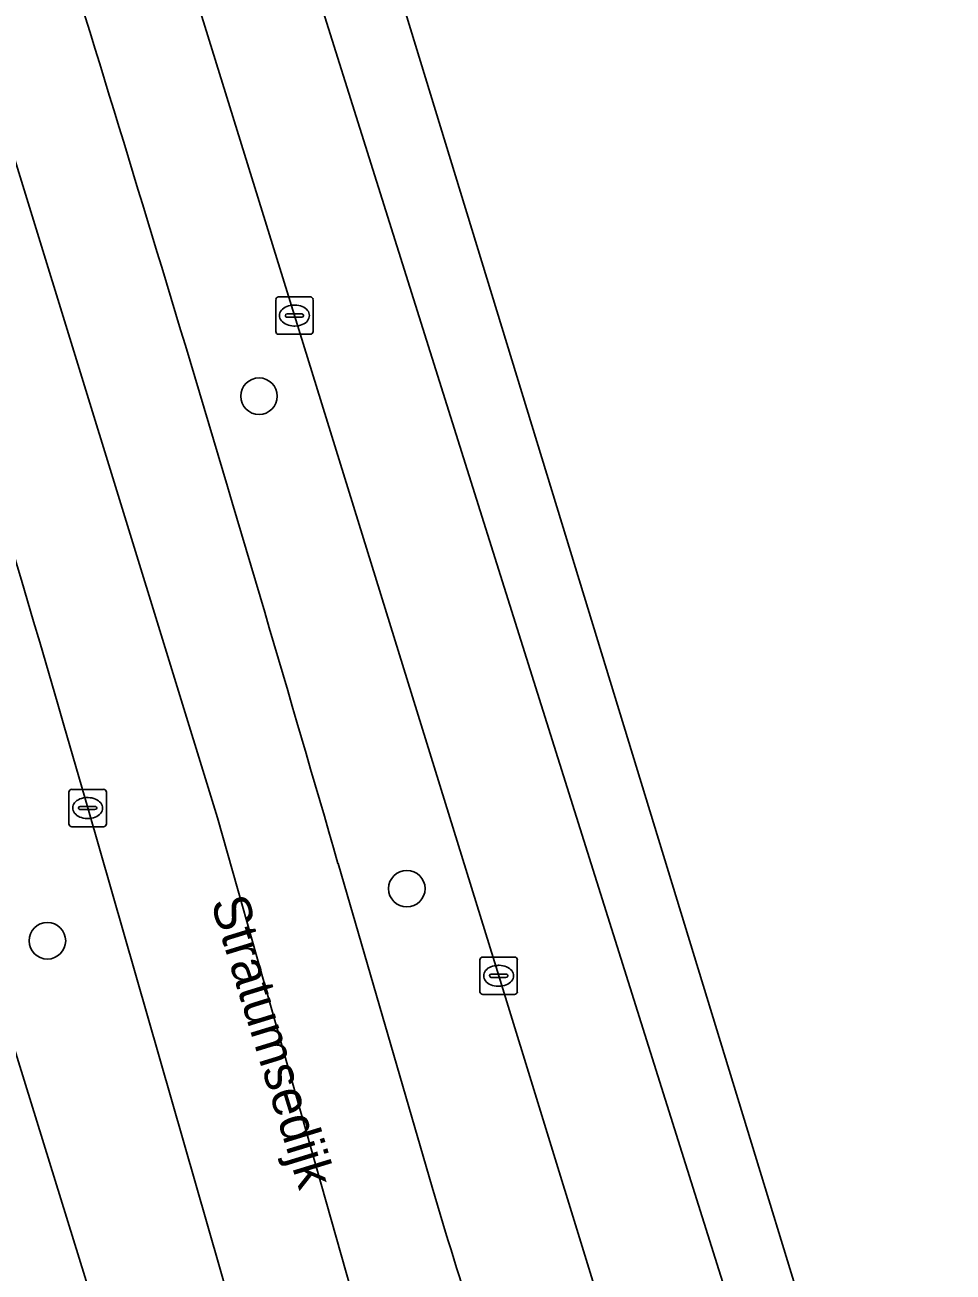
# Model space of a CAD drawing. Extents: x 161347 to 161881, y 382161 to 382804.
# Drawn here: x 161825.73 to 161850.58, y 382437.92 to 382471.33 of the extents above; entities that cross this region are included whole.
import ezdxf

# ---------------------------------------------------------------- set-up
doc = ezdxf.new("R2010")
doc.units = 0
for name, color, linetype in [('IMGEO_Berm_groen', 7, 'Continuous'), ('IMGEO_Boom', 7, 'Continuous'), ('IMGEO_Fietspad_gesloten', 7, 'Continuous'), ('IMGEO_Kolk', 7, 'Continuous'), ('IMGEO_Openbare_ruimte_label', 7, 'Continuous'), ('IMGEO_OVBaan_gesloten', 7, 'Continuous'), ('IMGEO_Rijbaan_lokaal_gesloten', 7, 'Continuous')]:
    doc.layers.add(name, color=color, linetype=linetype)

msp = doc.modelspace()

# ---------------------------------------------------------------- linework, layer by layer
at = {"layer": 'IMGEO_Berm_groen'}
for points in [[(161838.414, 382445.861), (161832.947, 382463.543), (161827.474, 382481.211), (161827.11, 382482.403), (161824.596, 382490.14), (161822.084, 382497.878), (161821.393, 382500), (161816.691, 382513.676), (161816.31, 382514.849), (161810.342, 382531.777), (161809.081, 382535.415), (161806.297, 382534.364), (161814.219, 382511.898), (161817.462, 382502.267), (161818.198, 382499.999), (161826.049, 382475.724)], [(161816.538, 382485.73), (161816.438, 382486.046), (161812.938, 382484.988), (161813.38, 382482.94), (161846.821, 382374.705), (161847.897, 382374.98), (161846.817, 382379.086), (161842.177, 382396.931), (161837.483, 382414.824), (161836.135, 382419.846)], [(161832.555, 382432.434), (161827.411, 382450.354)], [(161834.112, 382448.87), (161836.635, 382440.197)], [(161867.15, 382344.369), (161863.03, 382359.905), (161858.62, 382376.824), (161853.632, 382395.674), (161853.29, 382396.854), (161849.368, 382410.334), (161848.992, 382411.495), (161838.414, 382445.861)]]:
    msp.add_lwpolyline(points, dxfattribs=at)
for centre, radius, start, end in [((160550.664, 382078.148), 1335.916, 16.111278, 17.31383), ((161165.748, 382261.058), 688.209, 15.965336, 17.505535), ((161927.279, 382466.393), 94.353, 196.11939, 200.98571)]:
    msp.add_arc(centre, radius, start, end, dxfattribs=at)
at = {"layer": 'IMGEO_Boom'}
for centre in [(161831.997, 382461.383), (161835.954, 382448.193), (161826.331, 382446.797)]:
    msp.add_circle(centre, 0.489, dxfattribs=at)
at = {"layer": 'IMGEO_Fietspad_gesloten'}
msp.add_lwpolyline([(161849.671, 382365.417), (161846.821, 382374.705), (161813.38, 382482.94), (161812.938, 382484.988)], dxfattribs=at)
at = {"layer": 'IMGEO_Kolk'}
for p, q in [((161832.445, 382463.116), (161832.445, 382463.968)), ((161832.52, 382464.042), (161833.372, 382464.042)), ((161833.446, 382463.968), (161833.446, 382463.116)), ((161832.747, 382463.585), (161833.145, 382463.585)), ((161832.933, 382463.822), (161832.958, 382463.822)), ((161832.704, 382463.536), (161832.704, 382463.548)), ((161833.142, 382463.499), (161832.744, 382463.499)), ((161832.956, 382463.262), (161832.931, 382463.262)), ((161833.188, 382463.548), (161833.188, 382463.536)), ((161833.372, 382463.042), (161832.52, 382463.042)), ((161826.908, 382449.927), (161826.908, 382450.779)), ((161826.983, 382450.853), (161827.835, 382450.853)), ((161827.396, 382450.633), (161827.421, 382450.633)), ((161827.909, 382450.779), (161827.909, 382449.927)), ((161827.167, 382450.347), (161827.167, 382450.359)), ((161827.605, 382450.31), (161827.207, 382450.31)), ((161827.21, 382450.396), (161827.608, 382450.396)), ((161827.651, 382450.359), (161827.651, 382450.347)), ((161827.419, 382450.073), (161827.394, 382450.073)), ((161827.835, 382449.853), (161826.983, 382449.853)), ((161837.912, 382445.434), (161837.912, 382446.286)), ((161837.987, 382446.36), (161838.839, 382446.36)), ((161838.913, 382446.286), (161838.913, 382445.434)), ((161838.171, 382445.854), (161838.171, 382445.866)), ((161838.214, 382445.903), (161838.612, 382445.903)), ((161838.4, 382446.14), (161838.425, 382446.14)), ((161838.655, 382445.866), (161838.655, 382445.854)), ((161838.609, 382445.817), (161838.211, 382445.817)), ((161838.423, 382445.58), (161838.398, 382445.58)), ((161838.839, 382445.36), (161837.987, 382445.36))]:
    msp.add_line(p, q, dxfattribs=at)
for points in [[(161832.445, 382463.116), (161832.445, 382463.968)], [(161832.52, 382464.042), (161833.372, 382464.042)], [(161833.446, 382463.968), (161833.446, 382463.116)], [(161833.372, 382463.042), (161832.52, 382463.042)], [(161826.908, 382449.927), (161826.908, 382450.779)], [(161826.983, 382450.853), (161827.835, 382450.853)], [(161827.909, 382450.779), (161827.909, 382449.927)], [(161827.835, 382449.853), (161826.983, 382449.853)], [(161837.912, 382445.434), (161837.912, 382446.286)], [(161837.987, 382446.36), (161838.839, 382446.36)], [(161838.913, 382446.286), (161838.913, 382445.434)], [(161838.839, 382445.36), (161837.987, 382445.36)]]:
    msp.add_lwpolyline(points, dxfattribs=at)
for centre, radius, start, end in [((161832.522, 382463.966), 0.0765, 91.552, 178.448), ((161832.522, 382463.966), 0.0765, 91.552, 178.448), ((161833.37, 382463.966), 0.0765, 1.552, 88.448), ((161833.37, 382463.966), 0.0765, 1.552, 88.448), ((161832.744, 382463.545), 0.0403, 85.8775, 175.7526), ((161833.149, 382463.547), 0.0386, 1.7309, 96.639), ((161832.741, 382463.535), 0.0366, 178.938, 274.7102), ((161833.145, 382463.542), 0.043, 264.8664, 352.4533), ((161832.522, 382463.118), 0.0765, 181.552, 268.448), ((161832.522, 382463.118), 0.0765, 181.552, 268.448), ((161833.37, 382463.118), 0.0765, 271.552, 358.448), ((161833.37, 382463.118), 0.0765, 271.552, 358.448), ((161826.985, 382450.777), 0.0765, 91.552, 178.448), ((161826.985, 382450.777), 0.0765, 91.552, 178.448), ((161827.833, 382450.777), 0.0765, 1.552, 88.448), ((161827.833, 382450.777), 0.0765, 1.552, 88.448), ((161827.207, 382450.356), 0.0403, 85.8775, 175.7526), ((161827.204, 382450.346), 0.0366, 178.938, 274.7102), ((161827.608, 382450.353), 0.043, 264.8664, 352.4533), ((161827.612, 382450.358), 0.0386, 1.7309, 96.639), ((161826.985, 382449.929), 0.0765, 181.552, 268.448), ((161826.985, 382449.929), 0.0765, 181.552, 268.448), ((161827.833, 382449.929), 0.0765, 271.552, 358.448), ((161827.833, 382449.929), 0.0765, 271.552, 358.448), ((161837.989, 382446.284), 0.0765, 91.552, 178.448), ((161837.989, 382446.284), 0.0765, 91.552, 178.448), ((161838.837, 382446.284), 0.0765, 1.552, 88.448), ((161838.837, 382446.284), 0.0765, 1.552, 88.448), ((161838.211, 382445.863), 0.0403, 85.8775, 175.7526), ((161838.616, 382445.865), 0.0386, 1.7309, 96.639), ((161838.208, 382445.853), 0.0366, 178.938, 274.7102), ((161838.612, 382445.86), 0.043, 264.8664, 352.4533), ((161837.989, 382445.436), 0.0765, 181.552, 268.448), ((161837.989, 382445.436), 0.0765, 181.552, 268.448), ((161838.837, 382445.436), 0.0765, 271.552, 358.448), ((161838.837, 382445.436), 0.0765, 271.552, 358.448)]:
    msp.add_arc(centre, radius, start, end, dxfattribs=at)
for centre, major_axis, ratio, start_param, end_param in [((161832.932, 382463.542), (-0.387, 0.002), 0.722429, 4.712389, 7.853982), ((161832.957, 382463.542), (-0.39, 0.002), 0.717154, 1.570796, 4.712389), ((161827.395, 382450.353), (-0.387, 0.002), 0.722429, 4.712389, 7.853982), ((161827.42, 382450.353), (-0.39, 0.002), 0.717154, 1.570796, 4.712389), ((161838.399, 382445.86), (-0.387, 0.002), 0.722429, 4.712389, 7.853982), ((161838.424, 382445.86), (-0.39, 0.002), 0.717154, 1.570796, 4.712389)]:
    msp.add_ellipse(centre, major_axis=major_axis, ratio=ratio, start_param=start_param, end_param=end_param, dxfattribs=at)
at = {"layer": 'IMGEO_OVBaan_gesloten'}
for points in [[(161872.677, 382345.565), (161861.946, 382386.568), (161840.102, 382457.985), (161829.727, 382491.906), (161806.831, 382556.367), (161804.299, 382563.495), (161802.764, 382562.95), (161813.473, 382532.981), (161825.781, 382496.935), (161846.541, 382430.889), (161855.809, 382400.479), (161858.997, 382388.612), (161866.559, 382360.242), (161870.464, 382345.086), (161872.677, 382345.565)], [(161827.474, 382481.211), (161832.947, 382463.543), (161838.414, 382445.861), (161848.992, 382411.495), (161849.368, 382410.334), (161853.29, 382396.854), (161853.632, 382395.674), (161858.62, 382376.824), (161863.03, 382359.905), (161867.15, 382344.369), (161870.464, 382345.086), (161866.559, 382360.242), (161858.997, 382388.612), (161855.809, 382400.479), (161846.541, 382430.889), (161825.781, 382496.935)]]:
    msp.add_lwpolyline(points, dxfattribs=at)
at = {"layer": 'IMGEO_Rijbaan_lokaal_gesloten'}
for points in [[(161796.666, 382561.875), (161794.072, 382560.74), (161807.929, 382521.82), (161816.118, 382497.6), (161820.737, 382483.038), (161830.884, 382450.092), (161838.155, 382424.383), (161849.904, 382380.752), (161850.34, 382378.969), (161857.915, 382347.985), (161859.586, 382342.023), (161864.974, 382343.665), (161862.068, 382355.99), (161860.529, 382361.9), (161849.01, 382406.436), (161847.83, 382410.193)], [(161836.135, 382419.846), (161837.483, 382414.824), (161842.177, 382396.931), (161846.817, 382379.086), (161847.897, 382374.98), (161851.237, 382362.189), (161851.314, 382361.962), (161853.245, 382354.216), (161856.387, 382341.048), (161859.586, 382342.023), (161857.915, 382347.985), (161850.34, 382378.969), (161849.904, 382380.752), (161838.155, 382424.383), (161830.884, 382450.092), (161820.737, 382483.038), (161816.118, 382497.6), (161807.929, 382521.82), (161794.072, 382560.74)], [(161827.411, 382450.354), (161832.555, 382432.434)], [(161836.635, 382440.197), (161834.112, 382448.87)]]:
    msp.add_lwpolyline(points, dxfattribs=at)
for centre, radius, start, end in [((160550.664, 382078.148), 1335.916, 16.111278, 17.31383), ((161165.748, 382261.058), 688.209, 15.965336, 17.505535), ((161927.279, 382466.393), 94.353, 196.11939, 200.98571)]:
    msp.add_arc(centre, radius, start, end, dxfattribs=at)

# ---------------------------------------------------------------- texts
at = {"layer": 'IMGEO_Openbare_ruimte_label'}
msp.add_text('Stratumsedijk', height=1, rotation=287.0943, dxfattribs=at).set_placement((161830.697, 382447.834))

doc.saveas('drawing.dxf')
